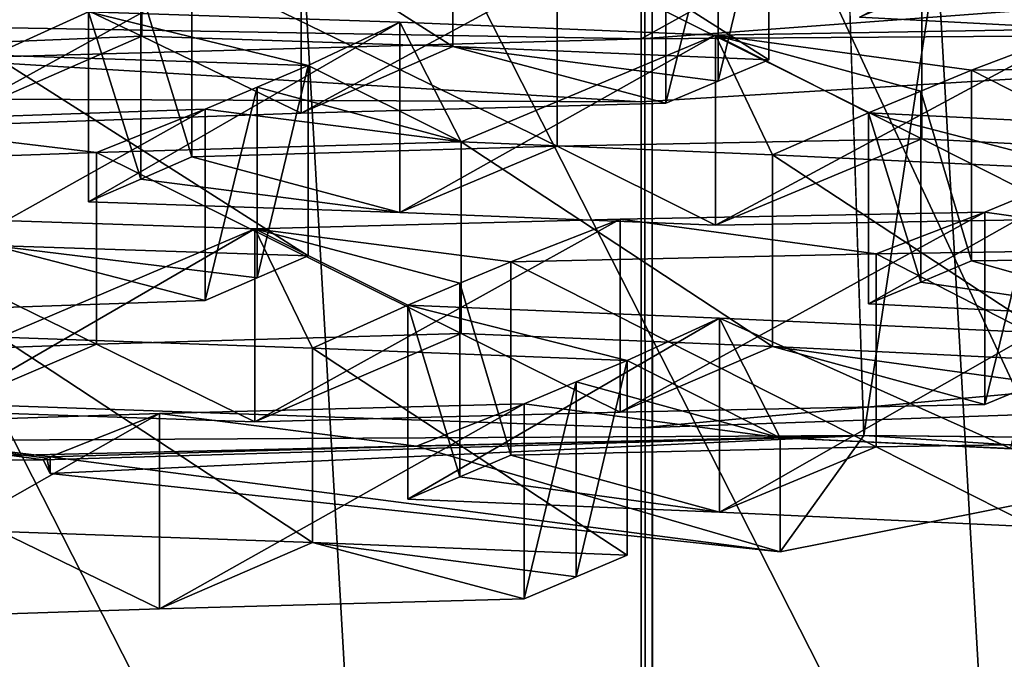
# Model space of a CAD drawing. Header units: metres. Extents: x -24 to 24, y -69 to 184.
# Tile 494 of 656: x -0.204 to 0.119, y 129.744 to 129.954. Entities that reach past the tile are written whole.
import ezdxf

# ---------------------------------------------------------------- set-up
doc = ezdxf.new("R2010")
doc.units = ezdxf.units.M
for name, color, linetype in [('1002', 7, 'CONTINUOUS'), ('1021', 7, 'CONTINUOUS'), ('1252', 7, 'CONTINUOUS'), ('1277', 7, 'CONTINUOUS'), ('1399', 7, 'CONTINUOUS'), ('1456', 7, 'CONTINUOUS'), ('1466', 7, 'CONTINUOUS'), ('1520', 7, 'CONTINUOUS'), ('1726', 7, 'CONTINUOUS'), ('1746', 7, 'CONTINUOUS'), ('1833', 7, 'CONTINUOUS'), ('1857', 7, 'CONTINUOUS'), ('1875', 7, 'CONTINUOUS'), ('2169', 7, 'CONTINUOUS'), ('2263', 7, 'CONTINUOUS'), ('2264', 7, 'CONTINUOUS'), ('2509', 7, 'CONTINUOUS'), ('2570', 7, 'CONTINUOUS'), ('2609', 7, 'CONTINUOUS'), ('2684', 7, 'CONTINUOUS'), ('2982', 7, 'CONTINUOUS'), ('2995', 7, 'CONTINUOUS'), ('3008', 7, 'CONTINUOUS'), ('3047', 7, 'CONTINUOUS'), ('3051', 7, 'CONTINUOUS'), ('3070', 7, 'CONTINUOUS'), ('3096', 7, 'CONTINUOUS'), ('3160', 7, 'CONTINUOUS'), ('3179', 7, 'CONTINUOUS'), ('3240', 7, 'CONTINUOUS'), ('3266', 7, 'CONTINUOUS'), ('3300', 7, 'CONTINUOUS'), ('3309', 7, 'CONTINUOUS'), ('3406', 7, 'CONTINUOUS'), ('3480', 7, 'CONTINUOUS'), ('3607', 7, 'CONTINUOUS'), ('367', 7, 'CONTINUOUS'), ('369', 7, 'CONTINUOUS'), ('373', 7, 'CONTINUOUS'), ('383', 7, 'CONTINUOUS'), ('3874', 7, 'CONTINUOUS'), ('3957', 7, 'CONTINUOUS'), ('3965', 2, 'CONTINUOUS'), ('3967', 7, 'CONTINUOUS'), ('3968', 7, 'CONTINUOUS'), ('419', 2, 'CONTINUOUS'), ('424', 3, 'CONTINUOUS'), ('426', 3, 'CONTINUOUS'), ('434', 7, 'CONTINUOUS'), ('464', 7, 'CONTINUOUS'), ('465', 7, 'CONTINUOUS'), ('478', 7, 'CONTINUOUS'), ('497', 7, 'CONTINUOUS'), ('554', 2, 'CONTINUOUS'), ('563', 2, 'CONTINUOUS'), ('788', 7, 'CONTINUOUS'), ('837', 7, 'CONTINUOUS'), ('929', 7, 'CONTINUOUS'), ('994', 7, 'CONTINUOUS')]:
    doc.layers.add(name, color=color, linetype=linetype)

msp = doc.modelspace()

# ---------------------------------------------------------------- linework, layer by layer
at = {"layer": '1002'}
for points in [[(-0.108092, 129.845969, 228.343153), (-0.210654, 129.849535, 228.260723), (-0.108092, 129.782044, 228.360281)], [(-0.108092, 129.782044, 228.360281), (-0.210654, 129.849535, 228.260723), (-0.210654, 129.785667, 228.277836)], [(-0.004535, 129.777881, 228.443662), (-0.108092, 129.845969, 228.343153), (-0.108092, 129.782044, 228.360281)], [(-0.004535, 129.841865, 228.426518), (-0.108092, 129.845969, 228.343153), (-0.004535, 129.777881, 228.443662)]]:
    msp.add_3dface(points, dxfattribs=at)
at = {"layer": '1021'}
msp.add_3dface([(0.071847, 129.954745, 225.109786), (0.17594, 129.949226, 225.193955), (0.123825, 129.97575, 224.704937)], dxfattribs=at)
at = {"layer": '1252'}
for points in [[(-0.768468, 129.961058, 233.031323), (0, 129.947623, 233.169453), (0.473518, 129.982866, 233.04215)], [(0, 129.947623, 233.169453), (0.624532, 129.952017, 233.150706), (0.473518, 129.982866, 233.04215)], [(-1.231237, 129.913193, 233.110246), (0, 129.947623, 233.169453), (-0.768468, 129.961058, 233.031323)]]:
    msp.add_3dface(points, dxfattribs=at)
at = {"layer": '1277'}
for points in [[(-0.127005, 129.821731, 227.610383), (-0.006888, 129.88827, 227.541045), (-0.006888, 129.824921, 227.558019)], [(-0.127005, 129.885118, 227.593398), (-0.006888, 129.88827, 227.541045), (-0.127005, 129.821731, 227.610383)], [(-0.006888, 129.88827, 227.541045), (0.113026, 129.890671, 227.488979), (-0.006888, 129.824921, 227.558019)], [(-0.006888, 129.824921, 227.558019), (0.113026, 129.890671, 227.488979), (0.113026, 129.827358, 227.505944)]]:
    msp.add_3dface(points, dxfattribs=at)
at = {"layer": '1399'}
for points in [[(-0.194287, 129.804756, 229.016488), (-0.194287, 129.81024, 229.015018), (-0.195435, 129.809752, 229.024181)], [(-0.19658, 129.809264, 229.033315), (-0.194287, 129.804756, 229.016488), (-0.195435, 129.809752, 229.024181)]]:
    msp.add_3dface(points, dxfattribs=at)
at = {"layer": '1456'}
for points in [[(-0.181652, 129.95647, 226.219407), (-0.079271, 129.953025, 226.301661), (-0.181652, 129.894066, 226.236128)], [(-0.181652, 129.894066, 226.236128), (-0.079271, 129.953025, 226.301661), (-0.079272, 129.890565, 226.318396)], [(-0.079271, 129.953025, 226.301661), (0.024467, 129.948828, 226.385194), (-0.079272, 129.890565, 226.318396)], [(-0.079272, 129.890565, 226.318396), (0.024467, 129.948828, 226.385194), (0.024467, 129.886308, 226.401947)]]:
    msp.add_3dface(points, dxfattribs=at)
at = {"layer": '1466'}
for points in [[(0.043214, 129.909508, 227.134862), (-0.059182, 129.913785, 227.052374), (0.043213, 129.84645, 227.151758)], [(0.043213, 129.84645, 227.151758), (-0.059182, 129.913785, 227.052374), (-0.059182, 129.850786, 227.069255)], [(0.146938, 129.84147, 227.235491), (0.043214, 129.909508, 227.134862), (0.043213, 129.84645, 227.151758)], [(0.146938, 129.904589, 227.218578), (0.043214, 129.909508, 227.134862), (0.146938, 129.84147, 227.235491)]]:
    msp.add_3dface(points, dxfattribs=at)
at = {"layer": '1520'}
for points in [[(0.108658, 129.937303, 226.598706), (0.091947, 129.930426, 226.731958), (0.108658, 129.874629, 226.6155)], [(0.091947, 129.930426, 226.731958), (0.074746, 129.923326, 226.869123), (0.09195, 129.867658, 226.748754)], [(0.108658, 129.874629, 226.6155), (0.091947, 129.930426, 226.731958), (0.09195, 129.867658, 226.748754)], [(0.09195, 129.867658, 226.748754), (0.074746, 129.923326, 226.869123), (0.074746, 129.860458, 226.885968)]]:
    msp.add_3dface(points, dxfattribs=at)
at = {"layer": '1726'}
for points in [[(0.108658, 129.874629, 226.6155), (0.177065, 129.855342, 226.96862), (0.228715, 129.876151, 226.563608)], [(0.108658, 129.874629, 226.6155), (0.09195, 129.867658, 226.748754), (0.177065, 129.855342, 226.96862)], [(0.09195, 129.867658, 226.748754), (0.074746, 129.860458, 226.885968), (0.177065, 129.855342, 226.96862)]]:
    msp.add_3dface(points, dxfattribs=at)
at = {"layer": '1746'}
for points in [[(-0.127005, 129.821731, 227.610383), (-0.059182, 129.850786, 227.069255), (-0.179045, 129.84722, 227.121611)], [(-0.127005, 129.821731, 227.610383), (-0.006888, 129.824921, 227.558019), (-0.059182, 129.850786, 227.069255)], [(-0.006888, 129.824921, 227.558019), (0.043213, 129.84645, 227.151758), (-0.059182, 129.850786, 227.069255)], [(-0.299212, 129.842861, 227.174309), (-0.230561, 129.82519, 227.527191), (-0.179045, 129.84722, 227.121611)], [(-0.230561, 129.82519, 227.527191), (-0.127005, 129.821731, 227.610383), (-0.179045, 129.84722, 227.121611)], [(-0.006888, 129.824921, 227.558019), (0.113026, 129.827358, 227.505944), (0.043213, 129.84645, 227.151758)], [(0.146938, 129.84147, 227.235491), (0.043213, 129.84645, 227.151758), (0.130213, 129.834521, 227.368868)], [(0.043213, 129.84645, 227.151758), (0.113026, 129.827358, 227.505944), (0.130213, 129.834521, 227.368868)]]:
    msp.add_3dface(points, dxfattribs=at)
at = {"layer": '1833'}
for points in [[(0.02534, 129.995563, 225.493335), (0.042012, 130.002487, 225.360379), (0.025336, 129.933681, 225.509949)], [(0.025336, 129.933681, 225.509949), (0.042012, 130.002487, 225.360379), (0.042012, 129.940702, 225.376934)], [(0.0081, 129.9264, 225.647437), (0.02534, 129.995563, 225.493335), (0.025336, 129.933681, 225.509949)], [(0.0081, 129.988379, 225.63083), (0.02534, 129.995563, 225.493335), (0.0081, 129.9264, 225.647437)]]:
    msp.add_3dface(points, dxfattribs=at)
at = {"layer": '1857'}
for points in [[(-0.143372, 129.861621, 226.855928), (-0.213117, 129.879612, 226.502091), (-0.263188, 129.857448, 226.908426)], [(-0.126222, 129.869012, 226.719085), (-0.213117, 129.879612, 226.502091), (-0.143372, 129.861621, 226.855928)], [(-0.10946, 129.876223, 226.585344), (-0.213117, 129.879612, 226.502091), (-0.126222, 129.869012, 226.719085)]]:
    msp.add_3dface(points, dxfattribs=at)
at = {"layer": '1875'}
for points in [[(-0.15835, 129.824411, 228.749284), (-0.038446, 129.827659, 228.696996), (-0.15835, 129.760194, 228.766491)], [(-0.15835, 129.760194, 228.766491), (-0.038446, 129.827659, 228.696996), (-0.038446, 129.76348, 228.714193)], [(-0.278477, 129.756284, 228.819052), (-0.15835, 129.824411, 228.749284), (-0.15835, 129.760194, 228.766491)], [(-0.278477, 129.820542, 228.801834), (-0.15835, 129.824411, 228.749284), (-0.278477, 129.756284, 228.819052)]]:
    msp.add_3dface(points, dxfattribs=at)
at = {"layer": '2169'}
for points in [[(-0.027589, 129.912268, 225.913055), (0.024467, 129.886308, 226.401947), (0.092291, 129.914762, 225.860979)], [(0.024467, 129.886308, 226.401947), (0.144558, 129.888431, 226.34988), (0.092291, 129.914762, 225.860979)], [(0.092291, 129.914762, 225.860979), (0.144558, 129.888431, 226.34988), (0.194388, 129.909377, 225.943528)], [(-0.14774, 129.908761, 225.965519), (-0.079272, 129.890565, 226.318396), (-0.027589, 129.912268, 225.913055)], [(-0.079272, 129.890565, 226.318396), (0.024467, 129.886308, 226.401947), (-0.027589, 129.912268, 225.913055)], [(-0.164498, 129.901505, 226.099237), (-0.079272, 129.890565, 226.318396), (-0.14774, 129.908761, 225.965519)], [(-0.181652, 129.894066, 226.236128), (-0.079272, 129.890565, 226.318396), (-0.164498, 129.901505, 226.099237)]]:
    msp.add_3dface(points, dxfattribs=at)
at = {"layer": '2263'}
for points in [[(-0.076726, 129.796299, 228.094292), (-0.076726, 129.860033, 228.077215), (0.025787, 129.85583, 228.159777)], [(-0.076726, 129.796299, 228.094292), (0.025787, 129.85583, 228.159777), (0.025787, 129.792036, 228.17687)], [(0.025787, 129.85583, 228.159777), (0.129393, 129.851079, 228.243354), (0.025787, 129.792036, 228.17687)], [(0.025787, 129.792036, 228.17687), (0.129393, 129.851079, 228.243354), (0.129393, 129.787225, 228.260464)]]:
    msp.add_3dface(points, dxfattribs=at)
at = {"layer": '2264'}
for points in [[(-0.181652, 129.95647, 226.219407), (-0.231931, 129.980961, 225.735749), (-0.213116, 129.942207, 226.485319)], [(-0.10946, 129.938876, 226.568556), (-0.181652, 129.95647, 226.219407), (-0.213116, 129.942207, 226.485319)], [(-0.079271, 129.953025, 226.301661), (-0.181652, 129.95647, 226.219407), (-0.10946, 129.938876, 226.568556)], [(-0.059182, 129.913785, 227.052374), (-0.079271, 129.953025, 226.301661), (-0.10946, 129.938876, 226.568556)], [(0.024467, 129.948828, 226.385194), (-0.079271, 129.953025, 226.301661), (-0.059182, 129.913785, 227.052374)], [(0.024467, 129.948828, 226.385194), (0.108658, 129.937303, 226.598706), (0.144557, 129.950915, 226.333138)], [(0.108658, 129.937303, 226.598706), (0.228715, 129.93879, 226.546824), (0.144557, 129.950915, 226.333138)], [(0.024467, 129.948828, 226.385194), (-0.059182, 129.913785, 227.052374), (0.043214, 129.909508, 227.134862)], [(0.024467, 129.948828, 226.385194), (0.091947, 129.930426, 226.731958), (0.108658, 129.937303, 226.598706)], [(0.024467, 129.948828, 226.385194), (0.074746, 129.923326, 226.869123), (0.091947, 129.930426, 226.731958)], [(0.024467, 129.948828, 226.385194), (0.043214, 129.909508, 227.134862), (0.074746, 129.923326, 226.869123)], [(-0.126219, 129.931761, 226.702252), (-0.059182, 129.913785, 227.052374), (-0.10946, 129.938876, 226.568556)], [(-0.143372, 129.924468, 226.839088), (-0.059182, 129.913785, 227.052374), (-0.126219, 129.931761, 226.702252)], [(-0.263188, 129.920336, 226.891576), (-0.179046, 129.910258, 227.10472), (-0.143372, 129.924468, 226.839088)], [(-0.179046, 129.910258, 227.10472), (-0.059182, 129.913785, 227.052374), (-0.143372, 129.924468, 226.839088)], [(-0.299212, 129.905941, 227.157407), (-0.179046, 129.910258, 227.10472), (-0.263188, 129.920336, 226.891576)], [(0.043214, 129.909508, 227.134862), (0.146938, 129.904589, 227.218578), (0.074746, 129.923326, 226.869123)], [(0.074746, 129.923326, 226.869123), (0.146938, 129.904589, 227.218578), (0.177065, 129.918271, 226.951759)], [(0.113026, 129.890671, 227.488979), (0.197216, 129.878836, 227.702574), (0.130216, 129.897736, 227.351911)], [(-0.210654, 129.849535, 228.260723), (-0.127005, 129.885118, 227.593398), (-0.230561, 129.888521, 227.510222)], [(-0.042815, 129.874303, 227.80672), (-0.006888, 129.88827, 227.541045), (-0.127005, 129.885118, 227.593398)], [(-0.042815, 129.874303, 227.80672), (0.077274, 129.876936, 227.754517), (-0.006888, 129.88827, 227.541045)], [(0.077274, 129.876936, 227.754517), (0.113026, 129.890671, 227.488979), (-0.006888, 129.88827, 227.541045)], [(0.077274, 129.876936, 227.754517), (0.197216, 129.878836, 227.702574), (0.113026, 129.890671, 227.488979)], [(-0.210654, 129.849535, 228.260723), (-0.108092, 129.845969, 228.343153), (-0.127005, 129.885118, 227.593398)], [(-0.108092, 129.845969, 228.343153), (-0.076726, 129.860033, 228.077215), (-0.127005, 129.885118, 227.593398)], [(-0.076726, 129.860033, 228.077215), (-0.059587, 129.867251, 227.940504), (-0.127005, 129.885118, 227.593398)], [(-0.059587, 129.867251, 227.940504), (-0.042815, 129.874303, 227.80672), (-0.127005, 129.885118, 227.593398)], [(-0.076726, 129.860033, 228.077215), (-0.108092, 129.845969, 228.343153), (-0.004535, 129.841865, 228.426518)], [(-0.076726, 129.860033, 228.077215), (-0.004535, 129.841865, 228.426518), (0.025787, 129.85583, 228.159777)], [(-0.004535, 129.841865, 228.426518), (0.045744, 129.816461, 228.91042), (0.025787, 129.85583, 228.159777)], [(0.129393, 129.851079, 228.243354), (0.025787, 129.85583, 228.159777), (0.121572, 129.812991, 228.971587)], [(0.025787, 129.85583, 228.159777), (0.045744, 129.816461, 228.91042), (0.121572, 129.812991, 228.971587)], [(0.045744, 129.816461, 228.91042), (-0.004535, 129.841865, 228.426518), (-0.021311, 129.834843, 228.560324)], [(-0.038446, 129.827659, 228.696996), (0.045744, 129.816461, 228.91042), (-0.021311, 129.834843, 228.560324)], [(-0.073791, 129.813666, 228.962428), (-0.038446, 129.827659, 228.696996), (-0.15835, 129.824411, 228.749284)], [(-0.073791, 129.813666, 228.962428), (0.045744, 129.816461, 228.91042), (-0.038446, 129.827659, 228.696996)], [(-0.194287, 129.81024, 229.015018), (-0.15835, 129.824411, 228.749284), (-0.278477, 129.820542, 228.801834)], [(-0.194287, 129.81024, 229.015018), (-0.073791, 129.813666, 228.962428), (-0.15835, 129.824411, 228.749284)], [(-0.19658, 129.809264, 229.033315), (-0.278477, 129.820542, 228.801834), (-0.307108, 129.808299, 229.029713)], [(-0.19658, 129.809264, 229.033315), (-0.195435, 129.809752, 229.024181), (-0.278477, 129.820542, 228.801834)], [(-0.195435, 129.809752, 229.024181), (-0.194287, 129.81024, 229.015018), (-0.278477, 129.820542, 228.801834)]]:
    msp.add_3dface(points, dxfattribs=at)
at = {"layer": '2509'}
for points in [[(0.092291, 129.976895, 225.844331), (0.194388, 129.909377, 225.943528), (0.194389, 129.971571, 225.926864)], [(0.092291, 129.914762, 225.860979), (0.194388, 129.909377, 225.943528), (0.092291, 129.976895, 225.844331)]]:
    msp.add_3dface(points, dxfattribs=at)
at = {"layer": '2570'}
for points in [[(0.092291, 129.914762, 225.860979), (0.092291, 129.976895, 225.844331), (-0.02759, 129.974438, 225.896397)], [(-0.027589, 129.912268, 225.913055), (-0.02759, 129.974438, 225.896397), (-0.14774, 129.97097, 225.94885)], [(-0.027589, 129.912268, 225.913055), (0.092291, 129.914762, 225.860979), (-0.02759, 129.974438, 225.896397)], [(-0.14774, 129.908761, 225.965519), (-0.027589, 129.912268, 225.913055), (-0.14774, 129.97097, 225.94885)]]:
    msp.add_3dface(points, dxfattribs=at)
at = {"layer": '2609'}
for points in [[(-0.379927, 129.814798, 229.053967), (0.073225, 129.817198, 229.062924), (-0.307108, 129.808299, 229.029713)], [(0.073225, 129.817198, 229.062924), (-0.19658, 129.809264, 229.033315), (-0.307108, 129.808299, 229.029713)], [(0.073225, 129.817198, 229.062924), (-0.194287, 129.804756, 229.016488), (-0.19658, 129.809264, 229.033315)], [(0.073225, 129.817198, 229.062924), (0.045744, 129.779023, 228.920452), (-0.194287, 129.804756, 229.016488)], [(0.045744, 129.779023, 228.920452), (0.073225, 129.817198, 229.062924), (0.197972, 129.809255, 229.03328)], [(0.073225, 129.817198, 229.062924), (0.525681, 129.812517, 229.045453), (0.197972, 129.809255, 229.03328)]]:
    msp.add_3dface(points, dxfattribs=at)
at = {"layer": '2684'}
for points in [[(0.108658, 129.937303, 226.598706), (0.228715, 129.876151, 226.563608), (0.228715, 129.93879, 226.546824)], [(0.108658, 129.937303, 226.598706), (0.108658, 129.874629, 226.6155), (0.228715, 129.876151, 226.563608)]]:
    msp.add_3dface(points, dxfattribs=at)
at = {"layer": '2982'}
for points in [[(-0.213117, 129.879612, 226.502091), (-0.10946, 129.876223, 226.585344), (-0.213116, 129.942207, 226.485319)], [(-0.10946, 129.876223, 226.585344), (-0.10946, 129.938876, 226.568556), (-0.213116, 129.942207, 226.485319)]]:
    msp.add_3dface(points, dxfattribs=at)
at = {"layer": '2995'}
for points in [[(0.024467, 129.886308, 226.401947), (0.024467, 129.948828, 226.385194), (0.144557, 129.950915, 226.333138)], [(0.144558, 129.888431, 226.34988), (0.024467, 129.886308, 226.401947), (0.144557, 129.950915, 226.333138)]]:
    msp.add_3dface(points, dxfattribs=at)
at = {"layer": '3008'}
for points in [[(-0.111715, 129.985193, 225.683064), (0.0081, 129.988379, 225.63083), (-0.111714, 129.923176, 225.699681)], [(0.0081, 129.988379, 225.63083), (0.0081, 129.9264, 225.647437), (-0.111714, 129.923176, 225.699681)], [(-0.231931, 129.918903, 225.752378), (-0.111715, 129.985193, 225.683064), (-0.111714, 129.923176, 225.699681)], [(-0.231931, 129.918903, 225.752378), (-0.231931, 129.980961, 225.735749), (-0.111715, 129.985193, 225.683064)]]:
    msp.add_3dface(points, dxfattribs=at)
at = {"layer": '3047'}
for points in [[(-0.164107, 130.010152, 225.194584), (-0.283789, 130.005264, 225.247217), (-0.164107, 129.948484, 225.211108)], [(-0.164107, 129.948484, 225.211108), (-0.283789, 130.005264, 225.247217), (-0.283789, 129.943554, 225.263752)]]:
    msp.add_3dface(points, dxfattribs=at)
at = {"layer": '3051'}
for points in [[(-0.059182, 129.850786, 227.069255), (-0.059182, 129.913785, 227.052374), (-0.179046, 129.910258, 227.10472)], [(-0.179045, 129.84722, 227.121611), (-0.179046, 129.910258, 227.10472), (-0.299212, 129.905941, 227.157407)], [(-0.179045, 129.84722, 227.121611), (-0.059182, 129.850786, 227.069255), (-0.179046, 129.910258, 227.10472)], [(-0.299212, 129.842861, 227.174309), (-0.179045, 129.84722, 227.121611), (-0.299212, 129.905941, 227.157407)]]:
    msp.add_3dface(points, dxfattribs=at)
at = {"layer": '3070'}
for points in [[(0.113026, 129.827358, 227.505944), (0.113026, 129.890671, 227.488979), (0.130216, 129.897736, 227.351911)], [(0.130213, 129.834521, 227.368868), (0.113026, 129.827358, 227.505944), (0.130216, 129.897736, 227.351911)]]:
    msp.add_3dface(points, dxfattribs=at)
at = {"layer": '3096'}
for points in [[(-0.14774, 129.908761, 225.965519), (-0.14774, 129.97097, 225.94885), (-0.1645, 129.963809, 226.082564)], [(-0.181652, 129.95647, 226.219407), (-0.164498, 129.901505, 226.099237), (-0.1645, 129.963809, 226.082564)], [(-0.164498, 129.901505, 226.099237), (-0.14774, 129.908761, 225.965519), (-0.1645, 129.963809, 226.082564)], [(-0.181652, 129.95647, 226.219407), (-0.181652, 129.894066, 226.236128), (-0.164498, 129.901505, 226.099237)]]:
    msp.add_3dface(points, dxfattribs=at)
at = {"layer": '3160'}
for points in [[(-0.127005, 129.885118, 227.593398), (-0.230561, 129.82519, 227.527191), (-0.230561, 129.888521, 227.510222)], [(-0.127005, 129.885118, 227.593398), (-0.127005, 129.821731, 227.610383), (-0.230561, 129.82519, 227.527191)]]:
    msp.add_3dface(points, dxfattribs=at)
at = {"layer": '3179'}
for points in [[(-0.164107, 130.010152, 225.194584), (-0.164107, 129.948484, 225.211108), (-0.061926, 129.945066, 225.293197)], [(-0.061925, 130.006791, 225.276658), (-0.164107, 130.010152, 225.194584), (-0.061926, 129.945066, 225.293197)], [(0.042012, 129.940702, 225.376934), (-0.061925, 130.006791, 225.276658), (-0.061926, 129.945066, 225.293197)], [(0.042012, 129.940702, 225.376934), (0.042012, 130.002487, 225.360379), (-0.061925, 130.006791, 225.276658)]]:
    msp.add_3dface(points, dxfattribs=at)
at = {"layer": '3240'}
for points in [[(-0.210654, 129.785667, 228.277836), (-0.278477, 129.756284, 228.819052), (-0.15835, 129.760194, 228.766491)], [(-0.108092, 129.782044, 228.360281), (-0.210654, 129.785667, 228.277836), (-0.15835, 129.760194, 228.766491)], [(-0.108092, 129.782044, 228.360281), (-0.15835, 129.760194, 228.766491), (-0.038446, 129.76348, 228.714193)], [(-0.004535, 129.777881, 228.443662), (-0.108092, 129.782044, 228.360281), (-0.021312, 129.770762, 228.577507)], [(-0.108092, 129.782044, 228.360281), (-0.038446, 129.76348, 228.714193), (-0.021312, 129.770762, 228.577507)]]:
    msp.add_3dface(points, dxfattribs=at)
at = {"layer": '3266'}
for points in [[(0.188559, 130.153142, 222.396094), (0.357592, 129.599448, 220.329677), (0.088559, 130.128346, 222.303553)], [(-0.47898, 130.130397, 222.311205), (-0.371919, 130.141311, 222.351939), (-0.188559, 129.55945, 220.180402)], [(-0.371919, 130.141311, 222.351939), (-0.357592, 130.113144, 222.246818), (-0.188559, 129.55945, 220.180402)], [(-0.301039, 129.56573, 220.203839), (-0.47898, 130.130397, 222.311205), (-0.188559, 129.55945, 220.180402)], [(0.117561, 129.625181, 220.425713), (-0.117561, 130.087411, 222.150782), (0.088559, 130.128346, 222.303553)], [(0.357592, 129.599448, 220.329677), (0.117561, 129.625181, 220.425713), (0.088559, 130.128346, 222.303553)], [(-0.357592, 130.113144, 222.246818), (-0.088559, 129.584246, 220.272942), (-0.188559, 129.55945, 220.180402)], [(-0.357592, 130.113144, 222.246818), (-0.117561, 130.087411, 222.150782), (-0.088559, 129.584246, 220.272942)], [(-0.088559, 129.584246, 220.272942), (-0.117561, 130.087411, 222.150782), (0.117561, 129.625181, 220.425713)]]:
    msp.add_3dface(points, dxfattribs=at)
at = {"layer": '3300'}
for points in [[(0.074746, 129.860458, 226.885968), (0.074746, 129.923326, 226.869123), (0.177065, 129.918271, 226.951759)], [(0.177065, 129.855342, 226.96862), (0.074746, 129.860458, 226.885968), (0.177065, 129.918271, 226.951759)]]:
    msp.add_3dface(points, dxfattribs=at)
at = {"layer": '3309'}
for points in [[(0.077274, 129.813433, 227.771533), (-0.042815, 129.810763, 227.823745), (0.025787, 129.792036, 228.17687)], [(0.077274, 129.813433, 227.771533), (0.025787, 129.792036, 228.17687), (0.129393, 129.787225, 228.260464)], [(0.197216, 129.815369, 227.71958), (0.077274, 129.813433, 227.771533), (0.129393, 129.787225, 228.260464)], [(-0.042815, 129.810763, 227.823745), (-0.059585, 129.803616, 227.957541), (0.025787, 129.792036, 228.17687)], [(-0.059585, 129.803616, 227.957541), (-0.076726, 129.796299, 228.094292), (0.025787, 129.792036, 228.17687)]]:
    msp.add_3dface(points, dxfattribs=at)
at = {"layer": '3406'}
for points in [[(-0.10946, 129.876223, 226.585344), (-0.126222, 129.869012, 226.719085), (-0.10946, 129.938876, 226.568556)], [(-0.126222, 129.869012, 226.719085), (-0.126219, 129.931761, 226.702252), (-0.10946, 129.938876, 226.568556)], [(-0.143372, 129.861621, 226.855928), (-0.143372, 129.924468, 226.839088), (-0.126219, 129.931761, 226.702252)], [(-0.126222, 129.869012, 226.719085), (-0.143372, 129.861621, 226.855928), (-0.126219, 129.931761, 226.702252)]]:
    msp.add_3dface(points, dxfattribs=at)
at = {"layer": '3480'}
for points in [[(-0.143372, 129.861621, 226.855928), (-0.263188, 129.857448, 226.908426), (-0.143372, 129.924468, 226.839088)], [(-0.263188, 129.857448, 226.908426), (-0.263188, 129.920336, 226.891576), (-0.143372, 129.924468, 226.839088)]]:
    msp.add_3dface(points, dxfattribs=at)
at = {"layer": '3607'}
for points in [[(-0.004535, 129.841865, 228.426518), (-0.004535, 129.777881, 228.443662), (-0.021312, 129.770762, 228.577507)], [(-0.021311, 129.834843, 228.560324), (-0.004535, 129.841865, 228.426518), (-0.021312, 129.770762, 228.577507)], [(-0.038446, 129.76348, 228.714193), (-0.021311, 129.834843, 228.560324), (-0.021312, 129.770762, 228.577507)], [(-0.038446, 129.76348, 228.714193), (-0.038446, 129.827659, 228.696996), (-0.021311, 129.834843, 228.560324)]]:
    msp.add_3dface(points, dxfattribs=at)
at = {"layer": '367'}
for points in [[(-1.087972, 145.2, -24.225582), (1.087972, 145.2, -24.225582), (-0.939204, 55.350886, -24.231805)], [(-0.939204, 55.350886, -24.231805), (1.087972, 145.2, -24.225582), (-0.476055, 55.429567, -24.245327)], [(-0.476055, 55.429567, -24.245327), (1.087972, 145.2, -24.225582), (0, 55.456236, -24.25)], [(0, 55.456236, -24.25), (1.087972, 145.2, -24.225582), (0.476036, 55.429568, -24.245327)]]:
    msp.add_3dface(points, dxfattribs=at)
at = {"layer": '369'}
for points in [[(0.995562, 125.28536, 24.229555), (-1.087972, 145.2, 24.225582), (-1.005745, 125.285363, 24.229135)], [(1.087972, 145.2, 24.225582), (-1.087972, 145.2, 24.225582), (0.995562, 125.28536, 24.229555)]]:
    msp.add_3dface(points, dxfattribs=at)
at = {"layer": '373'}
for points in [[(0, 146.423799, 240.142002), (-6.403596, 117.199254, 32.493216), (-6.468189, 146.382367, 240.147825)], [(-5.725305, 117.232454, 32.670329), (-6.403596, 117.199254, 32.493216), (0, 146.423799, 240.142002)], [(-5.042963, 117.261956, 32.827448), (-5.725305, 117.232454, 32.670329), (0, 146.423799, 240.142002)], [(-4.357656, 117.287707, 32.964383), (-5.042963, 117.261956, 32.827448), (0, 146.423799, 240.142002)], [(-3.670487, 117.309667, 33.080997), (-4.357656, 117.287707, 32.964383), (0, 146.423799, 240.142002)], [(-2.982479, 117.327814, 33.177225), (-3.670487, 117.309667, 33.080997), (0, 146.423799, 240.142002)], [(-2.138549, 117.344931, 33.267965), (-2.982479, 117.327814, 33.177225), (0, 146.423799, 240.142002)], [(-1.284928, 117.356471, 33.329079), (-2.138549, 117.344931, 33.267965), (0, 146.423799, 240.142002)], [(-0.997816, 117.359056, 33.342766), (-1.284928, 117.356471, 33.329079), (0, 146.423799, 240.142002)], [(-0.429813, 117.362253, 33.359688), (-0.997816, 117.359056, 33.342766), (0, 146.423799, 240.142002)], [(0.425551, 117.362268, 33.359767), (-0.429813, 117.362253, 33.359688), (0, 146.423799, 240.142002)], [(6.468189, 146.382367, 240.147825), (0.425551, 117.362268, 33.359767), (0, 146.423799, 240.142002)]]:
    msp.add_3dface(points, dxfattribs=at)
at = {"layer": '383'}
for points in [[(-3.470757, 130.184352, 242.535831), (-3.524658, 129.308164, 242.16858), (0.003737, 129.195836, 242.18608)], [(0.00368, 130.073351, 242.552552), (-3.470757, 130.184352, 242.535831), (0.003737, 129.195836, 242.18608)], [(0.00368, 130.073351, 242.552552), (0.003737, 129.195836, 242.18608), (3.478004, 130.184818, 242.535762)], [(3.478004, 130.184818, 242.535762), (0.003737, 129.195836, 242.18608), (3.532018, 129.308635, 242.168507)]]:
    msp.add_3dface(points, dxfattribs=at)
at = {"layer": '3874'}
for points in [[(-0.231931, 129.918903, 225.752378), (-0.164107, 129.948484, 225.211108), (-0.283789, 129.943554, 225.263752)], [(-0.231931, 129.918903, 225.752378), (-0.111714, 129.923176, 225.699681), (-0.164107, 129.948484, 225.211108)], [(-0.164107, 129.948484, 225.211108), (-0.111714, 129.923176, 225.699681), (-0.061926, 129.945066, 225.293197)], [(-0.111714, 129.923176, 225.699681), (0.0081, 129.9264, 225.647437), (-0.061926, 129.945066, 225.293197)], [(0.0081, 129.9264, 225.647437), (0.025336, 129.933681, 225.509949), (-0.061926, 129.945066, 225.293197)], [(0.025336, 129.933681, 225.509949), (0.042012, 129.940702, 225.376934), (-0.061926, 129.945066, 225.293197)]]:
    msp.add_3dface(points, dxfattribs=at)
at = {"layer": '3957'}
for points in [[(0.045744, 129.816461, 228.91042), (0.045744, 129.779023, 228.920452), (0.197972, 129.809255, 229.03328)], [(0.045744, 129.816461, 228.91042), (0.197972, 129.809255, 229.03328), (0.121572, 129.812991, 228.971587)]]:
    msp.add_3dface(points, dxfattribs=at)
at = {"layer": '3965'}
for points in [[(0, 129.947623, 233.169453), (0, 130.289304, 233.0779), (0.623911, 130.293698, 233.059188)], [(0.624532, 129.952017, 233.150706), (0, 129.947623, 233.169453), (0.623911, 130.293698, 233.059188)]]:
    msp.add_3dface(points, dxfattribs=at)
at = {"layer": '3967'}
for points in [[(0, 128.97765, 209.284256), (-11.453786, 129.202222, 208.963535), (-5.76376, 130.953572, 216.075348)], [(0, 128.97765, 209.284256), (-5.76376, 130.953572, 216.075348), (-5.177508, 130.773835, 215.463877)], [(0, 128.97765, 209.284256), (-5.177508, 130.773835, 215.463877), (-4.520451, 130.610643, 214.921311)], [(0, 128.97765, 209.284256), (-4.520451, 130.610643, 214.921311), (-3.796975, 130.465558, 214.453046)], [(0, 128.97765, 209.284256), (-3.796975, 130.465558, 214.453046), (-3.056693, 130.346786, 214.084681)], [(0, 128.97765, 209.284256), (-3.056693, 130.346786, 214.084681), (-2.310622, 130.252549, 213.808468)], [(0, 128.97765, 209.284256), (-2.310622, 130.252549, 213.808468), (-1.528781, 130.177936, 213.609108)], [(0, 128.97765, 209.284256), (-1.528781, 130.177936, 213.609108), (-0.738286, 130.1255, 213.493395)], [(0.000044, 130.096388, 213.459446), (0, 128.97765, 209.284256), (-0.738286, 130.1255, 213.493395)]]:
    msp.add_3dface(points, dxfattribs=at)
at = {"layer": '3968'}
for points in [[(11.453786, 129.202222, 208.963535), (0.000044, 130.096388, 213.459446), (0.71223, 130.124155, 213.491011)], [(0.000044, 130.096388, 213.459446), (5.726893, 129.089936, 209.123895), (0, 128.97765, 209.284256)], [(0.000044, 130.096388, 213.459446), (11.453786, 129.202222, 208.963535), (5.726893, 129.089936, 209.123895)]]:
    msp.add_3dface(points, dxfattribs=at)
at = {"layer": '419'}
for points in [[(0, 130.289304, 233.0779), (-1.231237, 129.913193, 233.110246), (-0.623851, 130.276144, 233.063895)], [(0, 129.947623, 233.169453), (-1.231237, 129.913193, 233.110246), (0, 130.289304, 233.0779)]]:
    msp.add_3dface(points, dxfattribs=at)
at = {"layer": '424'}
for points in [[(0.000044, 130.096388, 213.459446), (-0.702053, 130.097009, 213.49327), (0, 128.156635, 213.979099)], [(-0.073225, 125.935098, 214.57473), (-0.702053, 130.097009, 213.49327), (-0.525681, 125.939779, 214.5922)], [(0, 128.156635, 213.979099), (-0.702053, 130.097009, 213.49327), (-0.073225, 125.935098, 214.57473)]]:
    msp.add_3dface(points, dxfattribs=at)
at = {"layer": '426'}
for points in [[(0, 132.03892, 228.467987), (0.702206, 133.962245, 227.918526), (0.073225, 129.817198, 229.062924)], [(0.073225, 129.817198, 229.062924), (0.702206, 133.962245, 227.918526), (0.525681, 129.812517, 229.045453)], [(-0.898841, 132.02493, 228.415773), (0, 132.03892, 228.467987), (-0.831387, 129.805328, 229.018623)], [(-0.831387, 129.805328, 229.018623), (0, 132.03892, 228.467987), (-0.379927, 129.814798, 229.053967)], [(-0.379927, 129.814798, 229.053967), (0, 132.03892, 228.467987), (0.073225, 129.817198, 229.062924)], [(0.000044, 130.096388, 213.459446), (0, 128.156635, 213.979099), (0.898841, 128.170625, 214.031313)], [(0.000044, 130.096388, 213.459446), (0.898841, 128.170625, 214.031313), (0.702094, 130.09701, 213.493274)]]:
    msp.add_3dface(points, dxfattribs=at)
at = {"layer": '434'}
for points in [[(-3.305357, 142.081073, 235.75762), (-0.937373, 113.718993, 33.859857), (0, 142.110666, 235.869139)], [(-0.937373, 113.718993, 33.859857), (0.002991, 113.722717, 33.878384), (0, 142.110666, 235.869139)], [(0.002991, 113.722717, 33.878384), (0.94341, 113.718942, 33.859597), (0, 142.110666, 235.869139)], [(0.94341, 113.718942, 33.859597), (1.9185, 113.70702, 33.800065), (0, 142.110666, 235.869139)], [(0, 142.110666, 235.869139), (2.91877, 113.686239, 33.696064), (3.305357, 142.081073, 235.75762)], [(1.9185, 113.70702, 33.800065), (2.91877, 113.686239, 33.696064), (0, 142.110666, 235.869139)]]:
    msp.add_3dface(points, dxfattribs=at)
at = {"layer": '464'}
for points in [[(-3.477578, 130.263487, 238.989164), (-0.000002, 130.007137, 238.958024), (-3.481056, 129.890588, 238.631613)], [(-3.481056, 129.890588, 238.631613), (-0.000002, 130.007137, 238.958024), (-3.429877, 129.885526, 238.631294)], [(-0.000002, 130.007137, 238.958024), (-0.00002, 129.632279, 238.55261), (-3.429877, 129.885526, 238.631294)]]:
    msp.add_3dface(points, dxfattribs=at)
at = {"layer": '465'}
for points in [[(-0.000002, 130.007137, 238.958024), (3.477577, 130.263493, 238.98917), (3.481091, 129.890591, 238.631613)], [(-0.00002, 129.632279, 238.55261), (-0.000002, 130.007137, 238.958024), (3.430515, 129.885589, 238.631299)], [(-0.000002, 130.007137, 238.958024), (3.481091, 129.890591, 238.631613), (3.430515, 129.885589, 238.631299)]]:
    msp.add_3dface(points, dxfattribs=at)
at = {"layer": '478'}
for points in [[(-0.000007, 129.819746, 236.4683), (3.468475, 130.137055, 236.383592), (-0.000005, 129.926934, 236.384521)], [(3.486792, 129.941086, 236.547053), (3.468475, 130.137055, 236.383592), (-0.000007, 129.819746, 236.4683)], [(-0.000005, 129.926934, 236.384521), (3.468475, 130.137055, 236.383592), (-0.000003, 130.041484, 236.310678)], [(-0.000012, 129.630104, 236.663431), (3.486792, 129.941086, 236.547053), (-0.00001, 129.720433, 236.561613)], [(3.502851, 129.775679, 236.741583), (3.486792, 129.941086, 236.547053), (-0.000012, 129.630104, 236.663431)], [(-0.00001, 129.720433, 236.561613), (3.486792, 129.941086, 236.547053), (-0.000007, 129.819746, 236.4683)], [(-0.00002, 129.632279, 238.55261), (3.430515, 129.885589, 238.631299), (3.523968, 129.737118, 238.429263)], [(-0.000016, 129.478853, 236.889624), (3.502851, 129.775679, 236.741583), (-0.000014, 129.549366, 236.773045)], [(3.516184, 129.645646, 236.961522), (3.502851, 129.775679, 236.741583), (-0.000016, 129.478853, 236.889624)], [(-0.000014, 129.549366, 236.773045), (3.502851, 129.775679, 236.741583), (-0.000012, 129.630104, 236.663431)]]:
    msp.add_3dface(points, dxfattribs=at)
at = {"layer": '497'}
for points in [[(-3.486778, 129.941086, 236.547053), (-0.000005, 129.926934, 236.384521), (-3.468461, 130.137055, 236.383591)], [(-0.000005, 129.926934, 236.384521), (-0.000003, 130.041484, 236.310678), (-3.468461, 130.137055, 236.383591)], [(-3.502837, 129.775679, 236.741582), (-0.00001, 129.720433, 236.561613), (-3.486778, 129.941086, 236.547053)], [(-0.000007, 129.819746, 236.4683), (-0.000005, 129.926934, 236.384521), (-3.486778, 129.941086, 236.547053)], [(-0.00001, 129.720433, 236.561613), (-0.000007, 129.819746, 236.4683), (-3.486778, 129.941086, 236.547053)], [(-3.510833, 129.89355, 238.631787), (-0.000066, 129.55117, 238.442937), (-3.523953, 129.737116, 238.42926)], [(-3.510833, 129.89355, 238.631787), (-0.00002, 129.632279, 238.55261), (-0.000066, 129.55117, 238.442937)], [(-3.510833, 129.89355, 238.631787), (-3.481056, 129.890588, 238.631613), (-0.00002, 129.632279, 238.55261)], [(-3.429877, 129.885526, 238.631294), (-0.00002, 129.632279, 238.55261), (-3.481056, 129.890588, 238.631613)], [(-3.51617, 129.645646, 236.961521), (-0.000014, 129.549366, 236.773045), (-3.502837, 129.775679, 236.741582)], [(-0.000012, 129.630104, 236.663431), (-0.00001, 129.720433, 236.561613), (-3.502837, 129.775679, 236.741582)], [(-0.000014, 129.549366, 236.773045), (-0.000012, 129.630104, 236.663431), (-3.502837, 129.775679, 236.741582)]]:
    msp.add_3dface(points, dxfattribs=at)
at = {"layer": '554'}
for points in [[(-2.053064, 117.5, -22.155077), (0, 117.5, -22.25), (-2.052971, 145.7, -22.155085)], [(0, 117.5, -22.25), (0, 145.7, -22.25), (-2.052971, 145.7, -22.155085)], [(2.052971, 145.7, -22.155085), (0, 145.7, -22.25), (2.053064, 117.5, -22.155077)], [(2.053064, 117.5, -22.155077), (0, 145.7, -22.25), (0, 117.5, -22.25)]]:
    msp.add_3dface(points, dxfattribs=at)
at = {"layer": '563'}
for points in [[(-2.053064, 117.5, 22.155077), (0, 145.7, 22.25), (0, 117.5, 22.25)], [(-2.052971, 145.7, 22.155085), (0, 145.7, 22.25), (-2.053064, 117.5, 22.155077)], [(0, 117.5, 22.25), (2.052971, 145.7, 22.155085), (2.053064, 117.5, 22.155077)], [(0, 145.7, 22.25), (2.052971, 145.7, 22.155085), (0, 117.5, 22.25)]]:
    msp.add_3dface(points, dxfattribs=at)
at = {"layer": '788'}
for points in [[(-0.073791, 129.813666, 228.962428), (-0.194287, 129.81024, 229.015018), (0.045744, 129.779023, 228.920452)], [(0.045744, 129.816461, 228.91042), (-0.073791, 129.813666, 228.962428), (0.045744, 129.779023, 228.920452)], [(0.045744, 129.779023, 228.920452), (-0.194287, 129.81024, 229.015018), (-0.194287, 129.804756, 229.016488)]]:
    msp.add_3dface(points, dxfattribs=at)
at = {"layer": '837'}
for points in [[(0.197216, 129.878836, 227.702574), (0.077274, 129.876936, 227.754517), (0.197216, 129.815369, 227.71958)], [(0.077274, 129.876936, 227.754517), (-0.042815, 129.874303, 227.80672), (0.077274, 129.813433, 227.771533)], [(0.197216, 129.815369, 227.71958), (0.077274, 129.876936, 227.754517), (0.077274, 129.813433, 227.771533)], [(0.077274, 129.813433, 227.771533), (-0.042815, 129.874303, 227.80672), (-0.042815, 129.810763, 227.823745)]]:
    msp.add_3dface(points, dxfattribs=at)
at = {"layer": '929'}
msp.add_3dface([(0.071847, 129.954745, 225.109786), (0.17594, 130.010882, 225.177434), (0.17594, 129.949226, 225.193955)], dxfattribs=at)
at = {"layer": '994'}
for points in [[(-0.042815, 129.810763, 227.823745), (-0.042815, 129.874303, 227.80672), (-0.059587, 129.867251, 227.940504)], [(-0.059587, 129.867251, 227.940504), (-0.076726, 129.860033, 228.077215), (-0.059585, 129.803616, 227.957541)], [(-0.042815, 129.810763, 227.823745), (-0.059587, 129.867251, 227.940504), (-0.059585, 129.803616, 227.957541)], [(-0.059585, 129.803616, 227.957541), (-0.076726, 129.860033, 228.077215), (-0.076726, 129.796299, 228.094292)]]:
    msp.add_3dface(points, dxfattribs=at)

doc.saveas('drawing.dxf')
